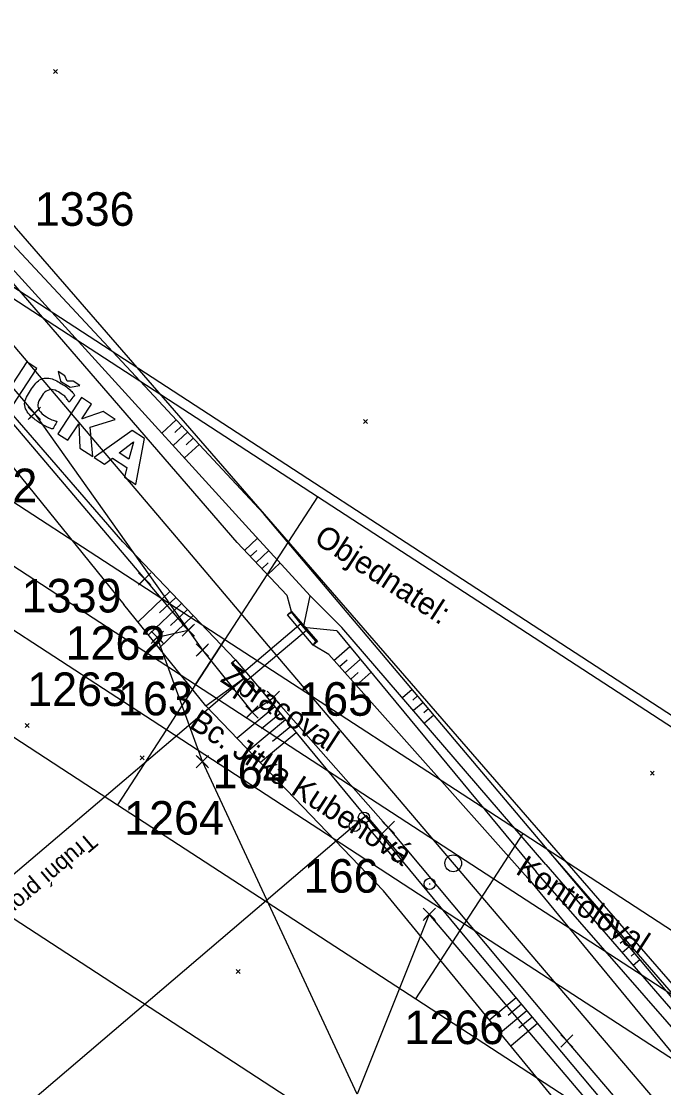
# Model space of a CAD drawing. Extents: x -866402 to -860377, y -1041908 to -1038598.
# Drawn here: x -861392.1 to -861334.7, y -1039905.7 to -1039810.4 of the extents above; entities that cross this region are included whole.
import ezdxf

# ---------------------------------------------------------------- set-up
doc = ezdxf.new("R2010")
doc.units = 0
for name, color, linetype in [('PS 02 trasa', 7, 'Continuous'), ('SZDC', 7, 'Continuous'), ('Vrstva 1', 7, 'Continuous'), ('Vrstva 17', 7, 'Continuous'), ('Vrstva 19', 7, 'Continuous'), ('Vrstva 36', 7, 'Continuous'), ('Vrstva 48', 7, 'Continuous'), ('Vrstva 49', 7, 'Continuous'), ('Vrstva 60', 7, 'Continuous'), ('Vrstva 7', 7, 'Continuous'), ('Vrstva 9', 7, 'Continuous')]:
    doc.layers.add(name, color=color, linetype=linetype)

msp = doc.modelspace()

# ---------------------------------------------------------------- linework, layer by layer
at = {"layer": 'PS 02 trasa'}
msp.add_lwpolyline([(-861456.554, -1039768.408), (-861440.348, -1039787.41), (-861424.179, -1039806.364), (-861421.787, -1039809.174), (-861420.997, -1039812.669), (-861418.587, -1039815.674), (-861415.647, -1039816.389), (-861407.934, -1039825.453), (-861390.926, -1039845.456), (-861375.906, -1039866.59), (-861371.462, -1039872.13), (-861369.565, -1039870.811), (-861359.296, -1039882.431), (-861343.326, -1039901.51), (-861327.255, -1039920.337), (-861310.787, -1039939.845), (-861294.046, -1039958.324), (-861291.605, -1039960.689), (-861290.581, -1039964.281), (-861287.781, -1039966.457), (-861285.652, -1039966.455), (-861275.082, -1039976.695), (-861256.924, -1039992.439)], dxfattribs=at)
at = {"layer": 'SZDC'}
for points in [[(-861729.85, -1039553), (-861707.85, -1039572.19), (-861683.49, -1039587.43), (-861648.26, -1039601.57), (-861584.91, -1039634.69), (-861543.49, -1039657.42), (-861534.95, -1039665.88), (-861527.09, -1039673.66), (-861519.15, -1039681.53), (-861498.94, -1039705.92), (-861489.43, -1039717.4), (-861392.94, -1039828.48), (-861296.45, -1039939.55), (-861273.55, -1039965.91), (-861261.75, -1039976.4), (-861207.66, -1040016.44)], [(-861236.71, -1040010.09), (-861295.08, -1039961.46), (-861327.14, -1039923.72), (-861355.62, -1039890.18), (-861362.07, -1039906.25), (-861375.91, -1039876.55), (-861379.94, -1039865.44), (-861377.18, -1039864.81), (-861381.07, -1039860.23), (-861505.7, -1039713.51), (-861552.61, -1039669.88), (-861558.17, -1039663.76), (-861561.3, -1039661.32), (-861593.45, -1039638.2), (-861610.89, -1039630.24), (-861649.01, -1039618.14), (-861669.39, -1039610.88), (-861739.98, -1039582.51)]]:
    msp.add_lwpolyline(points, dxfattribs=at)
at = {"layer": 'Vrstva 1'}
for p, q in [((-861419.185, -1039817.006), (-861266.808, -1039916.106)), ((-861365.61, -1039852.904), (-861418.926, -1039818.229)), ((-861391.619, -1039840.848), (-861393.723, -1039844.084)), ((-861390.711, -1039841.438), (-861391.619, -1039840.848)), ((-861392.816, -1039844.674), (-861390.711, -1039841.438)), ((-861388.211, -1039842.088), (-861388.791, -1039841.711)), ((-861388.791, -1039841.711), (-861388.585, -1039842.557)), ((-861388.585, -1039842.557), (-861387.746, -1039843.103)), ((-861388, -1039842.575), (-861388.211, -1039842.088)), ((-861387.449, -1039842.583), (-861388, -1039842.575)), ((-861386.869, -1039842.961), (-861387.449, -1039842.583)), ((-861387.746, -1039843.103), (-861386.869, -1039842.961)), ((-861386.729, -1039844.028), (-861388.834, -1039847.264)), ((-861385.822, -1039844.618), (-861386.729, -1039844.028)), ((-861386.681, -1039845.94), (-861385.822, -1039844.618)), ((-861384.787, -1039845.291), (-861386.671, -1039845.946)), ((-861383.694, -1039846.002), (-861384.787, -1039845.291)), ((-861387.926, -1039847.854), (-861386.97, -1039846.385)), ((-861386.97, -1039846.385), (-861386.961, -1039846.391)), ((-861386.961, -1039846.391), (-861386.858, -1039848.549)), ((-861386.671, -1039845.946), (-861386.681, -1039845.94)), ((-861385.933, -1039846.69), (-861383.694, -1039846.002)), ((-861385.701, -1039849.301), (-861385.933, -1039846.69)), ((-861388.834, -1039847.264), (-861387.926, -1039847.854)), ((-861382.191, -1039846.979), (-861385.589, -1039849.374)), ((-861381.079, -1039847.703), (-861382.191, -1039846.979)), ((-861400.555, -1039848.309), (-861373.897, -1039865.646)), ((-861386.858, -1039848.549), (-861385.701, -1039849.301)), ((-861383.341, -1039848.982), (-861382.079, -1039848.002)), ((-861382.069, -1039848.008), (-861382.487, -1039849.537)), ((-861382.079, -1039848.002), (-861382.069, -1039848.008)), ((-861381.871, -1039851.792), (-861381.079, -1039847.703)), ((-861385.589, -1039849.374), (-861384.667, -1039849.974)), ((-861384.667, -1039849.974), (-861383.949, -1039849.458)), ((-861383.949, -1039849.458), (-861382.671, -1039850.289)), ((-861382.487, -1039849.537), (-861383.341, -1039848.982)), ((-861382.671, -1039850.289), (-861382.866, -1039851.145)), ((-861382.866, -1039851.145), (-861381.871, -1039851.792)), ((-861403.172, -1039852.333), (-861376.514, -1039869.67)), ((-861365.61, -1039852.904), (-861373.897, -1039865.646)), ((-861312.293, -1039887.579), (-861365.61, -1039852.904)), ((-861444.224, -1039857.128), (-861364.25, -1039909.14)), ((-861405.789, -1039856.357), (-861379.131, -1039873.694)), ((-861410.153, -1039863.066), (-861383.494, -1039880.404)), ((-861373.897, -1039865.646), (-861376.514, -1039869.67)), ((-861376.514, -1039869.67), (-861373.897, -1039865.646)), ((-861373.897, -1039865.646), (-861347.239, -1039882.984)), ((-861376.514, -1039869.67), (-861379.131, -1039873.694)), ((-861376.514, -1039869.67), (-861349.856, -1039887.008)), ((-861379.131, -1039873.694), (-861383.494, -1039880.404)), ((-861379.131, -1039873.694), (-861352.473, -1039891.031)), ((-861383.494, -1039880.404), (-861356.836, -1039897.741)), ((-861349.856, -1039887.008), (-861347.239, -1039882.984)), ((-861347.239, -1039882.984), (-861320.58, -1039900.321)), ((-861352.473, -1039891.031), (-861349.856, -1039887.008)), ((-861349.856, -1039887.008), (-861323.197, -1039904.345)), ((-861356.836, -1039897.741), (-861352.473, -1039891.031)), ((-861352.473, -1039891.031), (-861325.814, -1039908.369)), ((-861356.836, -1039897.741), (-861330.178, -1039915.079))]:
    msp.add_line(p, q, dxfattribs=at)
msp.add_lwpolyline([(-861486.212, -1039729.46), (-861460.569, -1039759.677), (-861432.891, -1039792.271), (-861404.442, -1039825.723), (-861376.921, -1039858.092), (-861369.698, -1039866.588), (-861349.991, -1039889.734), (-861324.271, -1039919.875)], dxfattribs=at)
msp.add_open_spline([(-861389.859, -1039845.766), (-861390.523, -1039845.334), (-861390.746, -1039844.641), (-861390.333, -1039844.006), (-861389.941, -1039843.404), (-861389.232, -1039843.231), (-861388.588, -1039843.65), (-861388.275, -1039843.854), (-861388.041, -1039844.112), (-861387.848, -1039844.455), (-861387.848, -1039844.455), (-861387.319, -1039843.803), (-861387.319, -1039843.803), (-861387.586, -1039843.498), (-861387.874, -1039843.204), (-861388.221, -1039842.979), (-861389.343, -1039842.249), (-861390.537, -1039842.271), (-861391.27, -1039843.397), (-861392.066, -1039844.621), (-861391.3, -1039845.739), (-861390.392, -1039846.329), (-861389.929, -1039846.63), (-861389.596, -1039846.748), (-861389.298, -1039846.856), (-861389.298, -1039846.856), (-861388.902, -1039846.151), (-861388.902, -1039846.151), (-861389.211, -1039846.082), (-861389.562, -1039845.959), (-861389.859, -1039845.766)], degree=3, dxfattribs=at)
at = {"layer": 'Vrstva 17'}
msp.add_lwpolyline([(-861316.505, -1039917.263), (-861344.585, -1039884.974), (-861370.445, -1039854.393), (-861399.856, -1039822.878), (-861428.34, -1039789.463), (-861456.439, -1039756.077), (-861482.368, -1039725.82), (-861493.555, -1039713.17)], dxfattribs=at)
at = {"layer": 'Vrstva 19'}
for p, q in [((-861368.288, -1039863.433), (-861367.935, -1039863.127)), ((-861367.935, -1039863.244), (-861368.288, -1039863.433)), ((-861366.005, -1039866.15), (-861368.288, -1039863.433)), ((-861367.935, -1039863.127), (-861367.935, -1039863.244)), ((-861367.935, -1039863.244), (-861365.761, -1039865.824)), ((-861367.935, -1039863.244), (-861366.879, -1039864.559)), ((-861367.118, -1039864.235), (-861372.411, -1039868.733)), ((-861366.879, -1039864.559), (-861365.761, -1039865.824)), ((-861366.612, -1039864.845), (-861371.912, -1039869.319)), ((-861366.005, -1039866.15), (-861365.633, -1039865.819)), ((-861365.761, -1039865.824), (-861366.005, -1039866.15)), ((-861373.307, -1039867.738), (-861372.957, -1039867.452)), ((-861372.958, -1039867.453), (-861372.957, -1039867.452)), ((-861373.308, -1039867.736), (-861373.307, -1039867.738)), ((-861373.307, -1039867.738), (-861373.204, -1039867.733)), ((-861373.307, -1039867.738), (-861371.05, -1039870.486)), ((-861373.204, -1039867.733), (-861373.2, -1039867.737)), ((-861371.05, -1039870.379), (-861373.204, -1039867.733)), ((-861372.17, -1039869.121), (-861415.239, -1039905.653)), ((-861371.05, -1039870.486), (-861371.05, -1039870.379))]:
    msp.add_line(p, q, dxfattribs=at)
for points in [[(-861368.288, -1039863.433), (-861367.932, -1039863.13), (-861365.629, -1039865.82), (-861366.005, -1039866.15)], [(-861365.633, -1039865.819), (-861367.935, -1039863.127), (-861367.932, -1039863.13)], [(-861365.629, -1039865.82), (-861365.633, -1039865.819), (-861365.761, -1039865.824)], [(-861370.669, -1039870.184), (-861371.045, -1039870.49), (-861373.308, -1039867.736), (-861372.958, -1039867.453), (-861370.669, -1039870.184)], [(-861373.2, -1039867.737), (-861372.24, -1039869.135), (-861371.05, -1039870.379)], [(-861371.045, -1039870.49), (-861371.05, -1039870.486), (-861370.669, -1039870.184)]]:
    msp.add_lwpolyline(points, dxfattribs=at)
for centre, major_axis, ratio, start_param, end_param in [((-861366.865, -1039864.54), (-0.253, 0.305), 0.058034, 0.009035, 3.142668), ((-861366.865, -1039864.54), (0.253, -0.305), 0.040158, 6.283057, 9.435008), ((-861372.164, -1039869.015), (-0.27, 0.318), 0.033373, 2.810313, 6.736512), ((-861372.088, -1039868.951), (-0.266, 0.338), 0.545085, 0.532573, 2.754551)]:
    msp.add_ellipse(centre, major_axis=major_axis, ratio=ratio, start_param=start_param, end_param=end_param, dxfattribs=at)
at = {"layer": 'Vrstva 36'}
for centre in [(-861362.291, -1039882.306), (-861361.47, -1039881.554)]:
    msp.add_circle(centre, 0.5, dxfattribs=at)
at = {"layer": 'Vrstva 48'}
for p, q in [((-861378.258, -1039846.021), (-861379.532, -1039847.209)), ((-861377.747, -1039846.569), (-861378.387, -1039847.166)), ((-861377.235, -1039847.117), (-861378.521, -1039848.318)), ((-861376.723, -1039847.666), (-861377.37, -1039848.269)), ((-861376.212, -1039848.214), (-861377.511, -1039849.426)), ((-861372.143, -1039857.682), (-861370.98, -1039856.59)), ((-861371.629, -1039858.229), (-861371.052, -1039857.686)), ((-861371.115, -1039858.775), (-861369.969, -1039857.698)), ((-861370.602, -1039859.322), (-861370.032, -1039858.787)), ((-861370.088, -1039859.868), (-861368.957, -1039858.806)), ((-861378.804, -1039861.336), (-861381.666, -1039864.072)), ((-861378.286, -1039861.878), (-861379.739, -1039863.268)), ((-861377.767, -1039862.42), (-861380.719, -1039865.242)), ((-861376.731, -1039863.505), (-861379.772, -1039866.412)), ((-861377.249, -1039862.962), (-861378.747, -1039864.395)), ((-861364.145, -1039867.51), (-861362.739, -1039866.257)), ((-861363.646, -1039868.07), (-861362.953, -1039867.453)), ((-861363.147, -1039868.63), (-861361.781, -1039867.413)), ((-861362.648, -1039869.19), (-861361.975, -1039868.591)), ((-861362.149, -1039869.75), (-861360.824, -1039868.569)), ((-861357.148, -1039870.118), (-861358.021, -1039870.856)), ((-861356.664, -1039870.69), (-861357.098, -1039871.057)), ((-861356.179, -1039871.263), (-861357.043, -1039871.993)), ((-861369.44, -1039871.668), (-861372.815, -1039874.463)), ((-861368.962, -1039872.246), (-861370.628, -1039873.626)), ((-861355.695, -1039871.836), (-861356.124, -1039872.199)), ((-861355.211, -1039872.408), (-861356.064, -1039873.13)), ((-861368.483, -1039872.823), (-861371.772, -1039875.547)), ((-861367.527, -1039873.979), (-861370.729, -1039876.631)), ((-861368.005, -1039873.401), (-861369.628, -1039874.745)), ((-861338.723, -1039891.951), (-861339.37, -1039892.494)), ((-861338.24, -1039892.525), (-861338.56, -1039892.793)), ((-861337.758, -1039893.099), (-861338.388, -1039893.628)), ((-861337.275, -1039893.673), (-861337.586, -1039893.934)), ((-861336.793, -1039894.247), (-861337.406, -1039894.762)), ((-861347.862, -1039897.652), (-861350.219, -1039899.63)), ((-861346.898, -1039898.802), (-861349.267, -1039900.789)), ((-861347.38, -1039898.227), (-861348.561, -1039899.218)), ((-861345.934, -1039899.951), (-861348.314, -1039901.948)), ((-861346.416, -1039899.376), (-861347.603, -1039900.372))]:
    msp.add_line(p, q, dxfattribs=at)
at = {"layer": 'Vrstva 49'}
for p, q in [((-861389.213, -1039814.725), (-861388.859, -1039815.079)), ((-861389.213, -1039815.079), (-861388.859, -1039814.725)), ((-861361.501, -1039846.005), (-861361.147, -1039846.359)), ((-861361.501, -1039846.359), (-861361.147, -1039846.005)), ((-861344.585, -1039884.974), (-861370.445, -1039854.393)), ((-861366.265, -1039861.755), (-861371.746, -1039855.751)), ((-861383.017, -1039856.929), (-861372.957, -1039867.452)), ((-861368.373, -1039861.694), (-861372.806, -1039856.976)), ((-861368.373, -1039861.694), (-861367.935, -1039863.244)), ((-861366.879, -1039864.559), (-861366.265, -1039861.755)), ((-861363.435, -1039864.561), (-861366.265, -1039861.755)), ((-861367.935, -1039863.244), (-861366.879, -1039864.559)), ((-861363.9, -1039864.856), (-861366.879, -1039864.559)), ((-861366.879, -1039864.559), (-861365.761, -1039865.824)), ((-861345.205, -1039885.756), (-861363.435, -1039864.561)), ((-861363.9, -1039864.856), (-861346.063, -1039886.384)), ((-861366.005, -1039866.15), (-861365.761, -1039865.824)), ((-861364.614, -1039866.984), (-861366.005, -1039866.15)), ((-861364.614, -1039866.984), (-861346.572, -1039887.231)), ((-861375.593, -1039871.577), (-861372.24, -1039869.135)), ((-861370.669, -1039870.184), (-861352.59, -1039892.016)), ((-861391.742, -1039873.141), (-861391.388, -1039873.495)), ((-861391.742, -1039873.495), (-861391.388, -1039873.141)), ((-861381.473, -1039876.029), (-861381.119, -1039876.383)), ((-861381.473, -1039876.383), (-861381.119, -1039876.029)), ((-861335.856, -1039877.401), (-861335.502, -1039877.755)), ((-861335.856, -1039877.755), (-861335.502, -1039877.401)), ((-861345.205, -1039885.756), (-861317.321, -1039917.956)), ((-861317.023, -1039917.775), (-861344.585, -1039884.974)), ((-861317.566, -1039919.078), (-861346.063, -1039886.384)), ((-861346.572, -1039887.231), (-861318.098, -1039921.814)), ((-861327.079, -1039927.79), (-861359.706, -1039888.085)), ((-861352.59, -1039892.016), (-861325.119, -1039924.764)), ((-861372.891, -1039895.116), (-861372.537, -1039895.47)), ((-861372.891, -1039895.47), (-861372.537, -1039895.116))]:
    msp.add_line(p, q, dxfattribs=at)
for points in [[(-861370.445, -1039854.393), (-861399.856, -1039822.878), (-861428.34, -1039789.463), (-861456.439, -1039756.077), (-861482.368, -1039725.82), (-861493.555, -1039713.17)], [(-861494.705, -1039714.014), (-861483.917, -1039727.302), (-861458.072, -1039757.641), (-861430.155, -1039790.878), (-861401.041, -1039823.61), (-861371.746, -1039855.751)], [(-861383.017, -1039856.929), (-861408.445, -1039827.609), (-861435.144, -1039795.214), (-861464.051, -1039762.506)], [(-861465.346, -1039763.569), (-861437.384, -1039796.234), (-861409.905, -1039829.215), (-861382.923, -1039862.519)], [(-861372.806, -1039856.976), (-861401.372, -1039823.971), (-861430.155, -1039790.878)], [(-861359.706, -1039888.085), (-861375.593, -1039871.577), (-861382.923, -1039862.519)], [(-861372.24, -1039869.135), (-861373.2, -1039867.737), (-861373.204, -1039867.733), (-861373.307, -1039867.738), (-861372.957, -1039867.452)], [(-861370.669, -1039870.184), (-861371.05, -1039870.486), (-861371.05, -1039870.379), (-861372.24, -1039869.135)]]:
    msp.add_lwpolyline(points, dxfattribs=at)
at = {"layer": 'Vrstva 60'}
for p, q in [((-861390.476, -1039845.906), (-861391.476, -1039844.906)), ((-861390.476, -1039845.006), (-861391.476, -1039846.006)), ((-861391.376, -1039845.906), (-861390.376, -1039844.906)), ((-861391.376, -1039845.006), (-861390.376, -1039846.006)), ((-861390.926, -1039845.456), (-861390.926, -1039845.456)), ((-861380.62, -1039860.68), (-861381.62, -1039859.68)), ((-861380.62, -1039859.78), (-861381.62, -1039860.78)), ((-861381.52, -1039860.68), (-861380.52, -1039859.68)), ((-861381.52, -1039859.78), (-861380.52, -1039860.78)), ((-861381.07, -1039860.23), (-861381.07, -1039860.23)), ((-861376.73, -1039865.26), (-861377.73, -1039864.26)), ((-861376.73, -1039864.36), (-861377.73, -1039865.36)), ((-861377.63, -1039865.26), (-861376.63, -1039864.26)), ((-861377.63, -1039864.36), (-861376.63, -1039865.36)), ((-861377.18, -1039864.81), (-861377.18, -1039864.81)), ((-861379.49, -1039865.89), (-861380.49, -1039864.89)), ((-861379.49, -1039864.99), (-861380.49, -1039865.99)), ((-861380.39, -1039865.89), (-861379.39, -1039864.89)), ((-861380.39, -1039864.99), (-861379.39, -1039865.99)), ((-861379.94, -1039865.44), (-861379.94, -1039865.44)), ((-861375.456, -1039867.04), (-861376.456, -1039866.04)), ((-861375.456, -1039866.14), (-861376.456, -1039867.14)), ((-861376.356, -1039867.04), (-861375.356, -1039866.04)), ((-861376.356, -1039866.14), (-861375.356, -1039867.14)), ((-861375.906, -1039866.59), (-861375.906, -1039866.59)), ((-861369.115, -1039871.261), (-861370.115, -1039870.261)), ((-861369.115, -1039870.361), (-861370.115, -1039871.361)), ((-861370.015, -1039871.261), (-861369.015, -1039870.261)), ((-861370.015, -1039870.361), (-861369.015, -1039871.361)), ((-861369.565, -1039870.811), (-861369.565, -1039870.811)), ((-861371.012, -1039872.58), (-861372.012, -1039871.58)), ((-861371.012, -1039871.68), (-861372.012, -1039872.68)), ((-861371.912, -1039872.58), (-861370.912, -1039871.58)), ((-861371.912, -1039871.68), (-861370.912, -1039872.68)), ((-861371.462, -1039872.13), (-861371.462, -1039872.13)), ((-861375.46, -1039877), (-861376.46, -1039876)), ((-861375.46, -1039876.1), (-861376.46, -1039877.1)), ((-861376.36, -1039877), (-861375.36, -1039876)), ((-861376.36, -1039876.1), (-861375.36, -1039877.1)), ((-861375.91, -1039876.55), (-861375.91, -1039876.55)), ((-861358.846, -1039882.881), (-861359.846, -1039881.881)), ((-861359.746, -1039882.881), (-861358.746, -1039881.881)), ((-861358.846, -1039881.981), (-861359.846, -1039882.981)), ((-861359.746, -1039881.981), (-861358.746, -1039882.981)), ((-861359.296, -1039882.431), (-861359.296, -1039882.431)), ((-861355.17, -1039890.63), (-861356.17, -1039889.63)), ((-861355.17, -1039889.73), (-861356.17, -1039890.73)), ((-861356.07, -1039890.63), (-861355.07, -1039889.63)), ((-861356.07, -1039889.73), (-861355.07, -1039890.73)), ((-861355.62, -1039890.18), (-861355.62, -1039890.18)), ((-861342.876, -1039901.96), (-861343.876, -1039900.96)), ((-861343.776, -1039901.96), (-861342.776, -1039900.96)), ((-861342.876, -1039901.06), (-861343.876, -1039902.06)), ((-861343.776, -1039901.06), (-861342.776, -1039902.06)), ((-861343.326, -1039901.51), (-861343.326, -1039901.51))]:
    msp.add_line(p, q, dxfattribs=at)
at = {"layer": 'Vrstva 7'}
msp.add_line((-861355.643, -1039887.473), (-861355.543, -1039887.473), dxfattribs=at)
for centre, radius in [((-861353.482, -1039885.634), 0.75), ((-861355.593, -1039887.473), 0.5)]:
    msp.add_circle(centre, radius, dxfattribs=at)
at = {"layer": 'Vrstva 9'}
for p, q in [((-861361.47, -1039881.554), (-861404.533, -1039918.227)), ((-861361.698, -1039881.748), (-861362.155, -1039882.137)), ((-861361.242, -1039881.36), (-861361.698, -1039881.748)), ((-861361.698, -1039881.748), (-861358.457, -1039885.556)), ((-861358, -1039885.167), (-861361.242, -1039881.36)), ((-861358.457, -1039885.556), (-861358, -1039885.167))]:
    msp.add_line(p, q, dxfattribs=at)

# ---------------------------------------------------------------- texts
at = {"layer": 'Vrstva 1'}
for s, height, p in [('Objednatel:', 1.99999, (-861366.044, -1039856.94)), ('Zpracoval', 2, (-861374.404, -1039869.353)), ('Bc. Jitka Kubenová', 1.99999, (-861377.209, -1039873.446)), ('Kontroloval', 1.99999, (-861348.003, -1039886.499))]:
    msp.add_text(s, height=height, rotation=326.96168, dxfattribs=at).set_placement(p)
at = {"layer": 'Vrstva 19'}
msp.add_text('Trubní propustek', height=1.5, rotation=220.30454, dxfattribs=at).set_placement((-861386.11, -1039882.813))
at = {"layer": 'Vrstva 60'}
for s, p in [('1336', (-861390.899, -1039828.694)), ('162', (-861397.36, -1039853.382)), ('1339', (-861392.064, -1039863.23)), ('1262', (-861388.139, -1039867.456)), ('1263', (-861391.571, -1039871.588)), ('163', (-861383.461, -1039872.419)), ('165', (-861367.343, -1039872.456)), ('164', (-861374.989, -1039878.936)), ('1264', (-861382.906, -1039883.078)), ('166', (-861366.851, -1039888.26)), ('1266', (-861357.847, -1039901.785))]:
    msp.add_text(s, height=3, dxfattribs=at).set_placement(p)

doc.saveas('drawing.dxf')
